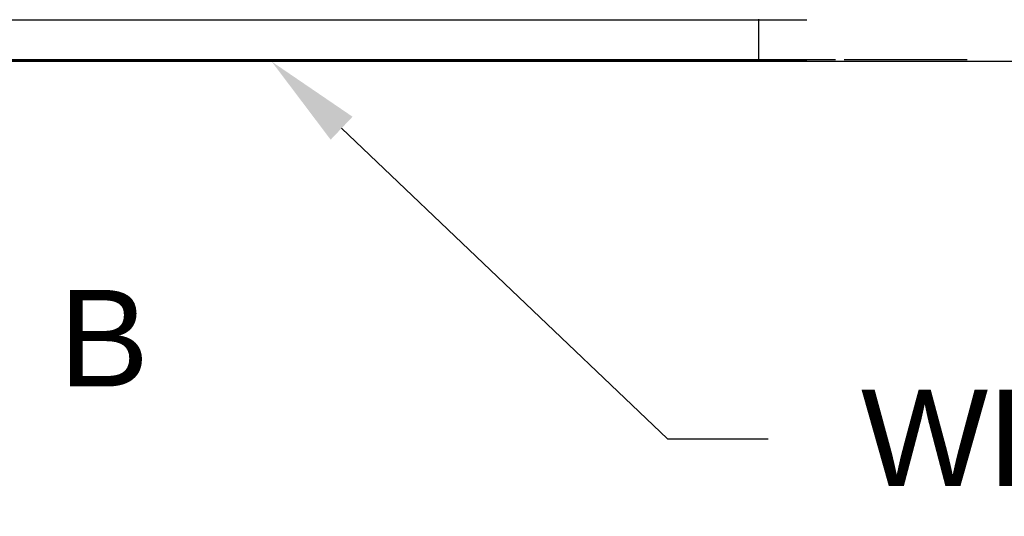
# Model space of a CAD drawing. Header units: inches. Extents: x 170 to 284, y 215 to 248.
# Tile 874 of 1056: x 230.573 to 231.529, y 239.339 to 239.821. Entities that reach past the tile are written whole.
import ezdxf
from ezdxf import colors
from ezdxf.entities.mleader import LeaderData, LeaderLine
from ezdxf.math import Vec2, Vec3

# ---------------------------------------------------------------- set-up
doc = ezdxf.new("R2010")
doc.units = ezdxf.units.IN
doc.header["$LTSCALE"] = 0.25
doc.header["$MEASUREMENT"] = 0
doc.linetypes.add('CENTER', pattern=[2, 1.25, -0.25, 0.25, -0.25])
for name, color, linetype in [('ANNOTATIONS', 1, 'Continuous'), ('LH FRONT OF HOOD', 7, 'Continuous'), ('LH TOP OF HOOD', 7, 'Continuous'), ('SECTION CUTS', 6, 'CENTER')]:
    doc.layers.add(name, color=color, linetype=linetype)
doc.styles.add('ARIAL', font='arial.ttf', dxfattribs={"height": 0.09375})

msp = doc.modelspace()

# ---------------------------------------------------------------- linework, layer by layer
at = {"layer": 'LH FRONT OF HOOD'}
msp.add_line((233.10897, 239.78003), (225.37282, 239.78003), dxfattribs=at)
at = {"layer": 'LH TOP OF HOOD'}
for p, q in [((231.33697, 239.82031), (227.02257, 239.82031)), ((231.2901, 239.82111), (231.2901, 239.82031)), ((231.2901, 239.82031), (231.2901, 239.78189)), ((233.10897, 239.78003), (225.37282, 239.78003)), ((231.33697, 239.78189), (227.02257, 239.78189)), ((231.33697, 239.78074), (227.02257, 239.78074)), ((231.33697, 239.78003), (227.02257, 239.78003)), ((231.29228, 239.78189), (227.16578, 239.78189)), ((231.36476, 239.78189), (231.2454, 239.78189)), ((231.2833, 239.78189), (231.27478, 239.78189)), ((231.28331, 239.78189), (231.2833, 239.78189)), ((231.2901, 239.78189), (231.2901, 239.78074)), ((231.2901, 239.78074), (231.2901, 239.78003)), ((231.49265, 239.78189), (231.37329, 239.78189))]:
    msp.add_line(p, q, dxfattribs=at)

# ---------------------------------------------------------------- texts
at = {"layer": 'SECTION CUTS', "style": 'ARIAL'}
msp.add_text('B', height=0.09375, dxfattribs=at).set_placement((230.61087, 239.46466))

# ---------------------------------------------------------------- leaders
at = {"layer": 'ANNOTATIONS'}
ml = msp.add_multileader_mtext('Standard', dxfattribs=at)
ml.set_content('WEATHERSTRIP', color=256, style='ARIAL')
ml.set_leader_properties()
ml.build(insert=Vec2(0, 0))
ml.multileader.update_dxf_attribs({"dogleg_length": 0.36, "arrow_head_size": 0.09375})
ctx = ml.context
ctx.base_point, ctx.char_height, ctx.arrow_head_size, ctx.landing_gap_size, ctx.plane_origin = Vec3(231.29948, 239.41396), 0.09375, 0.09375, 0.09, Vec3(230.51444, 238.98073)
notes = []
notes.append((ctx, [(0, (1, 1, 0), (231.20152, 239.41396), (1, 0), 0.09796, [(0, [(230.81735, 239.78003)], 0, [])])]))
ctx.mtext.insert, ctx.mtext.flow_direction = Vec3(231.38948, 239.46163), 5
for ctx, leaders in notes:
    for number, flags, end, landing, length, lines in leaders:
        leader = LeaderData()
        leader.index, (leader.has_last_leader_line, leader.has_dogleg_vector, leader.attachment_direction) = number, flags
        leader.last_leader_point, leader.dogleg_vector, leader.dogleg_length = Vec3(end), Vec3(landing), length
        for number, points, colour, breaks in lines:
            line = LeaderLine()
            line.index, line.vertices, line.color, line.breaks = number, Vec3.list(points), colors.encode_raw_color(colour), breaks
            leader.lines.append(line)
        ctx.leaders.append(leader)

doc.saveas('drawing.dxf')
